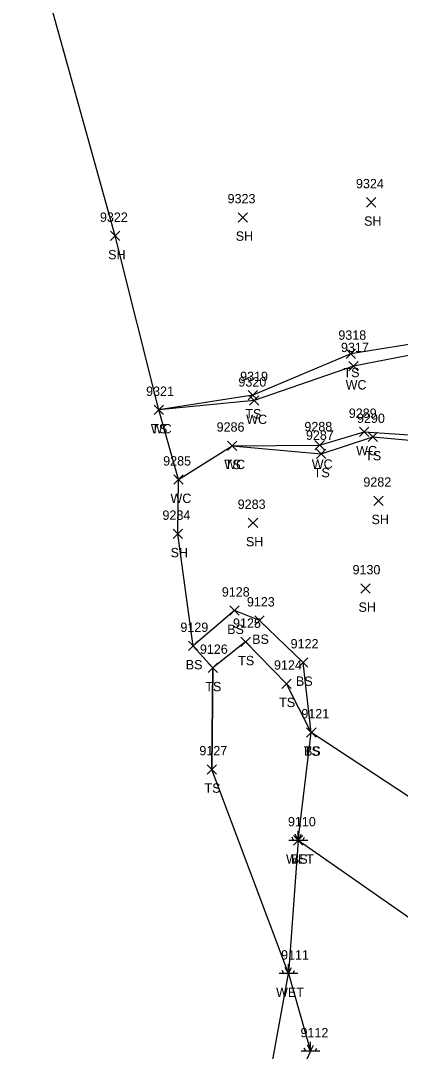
# Model space of a CAD drawing. Extents: x 1439173 to 1457902, y 641926 to 659889.
# Drawn here: x 1448097.3 to 1448178.4, y 646342.8 to 646563.1 of the extents above; entities that cross this region are included whole.
import ezdxf

# ---------------------------------------------------------------- set-up
doc = ezdxf.new("R2010")
doc.units = 0
for name, color, linetype in [('L_A', 7, 'Continuous'), ('L_I', 7, 'Continuous'), ('L_TIC', 7, 'Continuous'), ('LAWE', 7, 'Continuous'), ('LELB', 7, 'Continuous'), ('LSOGP', 7, 'Continuous'), ('LWET', 7, 'Continuous')]:
    doc.layers.add(name, color=color, linetype=linetype)

msp = doc.modelspace()

# ---------------------------------------------------------------- linework, layer by layer
at = {"layer": 'L_TIC'}
for points in [[(1448171.19, 646523.25), (1448173.19, 646525.25)], [(1448173.19, 646523.25), (1448171.19, 646525.25)], [(1448143.79, 646520.04), (1448145.79, 646522.04)], [(1448145.79, 646520.04), (1448143.79, 646522.04)], [(1448116.54, 646516.08), (1448118.54, 646518.08)], [(1448118.54, 646516.08), (1448116.54, 646518.08)], [(1448166.87, 646490.88), (1448168.87, 646492.88)], [(1448168.87, 646490.88), (1448166.87, 646492.88)], [(1448167.44, 646488.25), (1448169.44, 646490.25)], [(1448169.44, 646488.25), (1448167.44, 646490.25)], [(1448145.91, 646482.06), (1448147.91, 646484.06)], [(1448147.91, 646482.06), (1448145.91, 646484.06)], [(1448146.2, 646480.87), (1448148.2, 646482.87)], [(1448148.2, 646480.87), (1448146.2, 646482.87)], [(1448125.84, 646478.88), (1448127.84, 646480.88)], [(1448127.84, 646478.88), (1448125.84, 646480.88)], [(1448125.84, 646478.88), (1448127.84, 646480.88)], [(1448127.84, 646478.88), (1448125.84, 646480.88)], [(1448169.68, 646474.19), (1448171.68, 646476.19)], [(1448171.68, 646474.19), (1448169.68, 646476.19)], [(1448171.51, 646473.11), (1448173.51, 646475.11)], [(1448173.51, 646473.11), (1448171.51, 646475.11)], [(1448141.51, 646471.24), (1448143.51, 646473.24)], [(1448143.51, 646471.24), (1448141.51, 646473.24)], [(1448141.51, 646471.24), (1448143.51, 646473.24)], [(1448143.51, 646471.24), (1448141.51, 646473.24)], [(1448160.19, 646471.33), (1448162.19, 646473.33)], [(1448162.19, 646471.33), (1448160.19, 646473.33)], [(1448160.52, 646469.49), (1448162.52, 646471.49)], [(1448162.52, 646469.49), (1448160.52, 646471.49)], [(1448130.03, 646464), (1448132.03, 646466)], [(1448132.03, 646464), (1448130.03, 646466)], [(1448172.78, 646459.48), (1448174.78, 646461.48)], [(1448174.78, 646459.48), (1448172.78, 646461.48)], [(1448145.96, 646454.73), (1448147.96, 646456.73)], [(1448147.96, 646454.73), (1448145.96, 646456.73)], [(1448129.89, 646452.4), (1448131.89, 646454.4)], [(1448131.89, 646452.4), (1448129.89, 646454.4)], [(1448169.99, 646440.74), (1448171.99, 646442.74)], [(1448171.99, 646440.74), (1448169.99, 646442.74)], [(1448142, 646436), (1448144, 646438)], [(1448144, 646436), (1448142, 646438)], [(1448147.34, 646433.88), (1448149.34, 646435.88)], [(1448149.34, 646433.88), (1448147.34, 646435.88)], [(1448133.16, 646428.44), (1448135.16, 646430.44)], [(1448135.16, 646428.44), (1448133.16, 646430.44)], [(1448144.39, 646429.32), (1448146.39, 646431.32)], [(1448146.39, 646429.32), (1448144.39, 646431.32)], [(1448137.37, 646423.76), (1448139.37, 646425.76)], [(1448139.37, 646423.76), (1448137.37, 646425.76)], [(1448156.68, 646424.92), (1448158.68, 646426.92)], [(1448158.68, 646424.92), (1448156.68, 646426.92)], [(1448153.13, 646420.38), (1448155.13, 646422.38)], [(1448155.13, 646420.38), (1448153.13, 646422.38)], [(1448158.41, 646409.98), (1448160.41, 646411.98)], [(1448160.41, 646409.98), (1448158.41, 646411.98)], [(1448158.41, 646409.98), (1448160.41, 646411.98)], [(1448160.41, 646409.98), (1448158.41, 646411.98)], [(1448137.2, 646402.07), (1448139.2, 646404.07)], [(1448139.2, 646402.07), (1448137.2, 646404.07)], [(1448155.63, 646386.9), (1448157.63, 646388.9)], [(1448157.63, 646386.9), (1448155.63, 646388.9)]]:
    msp.add_lwpolyline(points, dxfattribs=at)
at = {"layer": 'LAWE'}
msp.add_lwpolyline([(1448131.03, 646465), (1448142.51, 646472.24), (1448161.19, 646472.33), (1448170.68, 646475.19), (1448183.64, 646474.34), (1448189.78, 646477.01), (1448198.47, 646489.43), (1448209.44, 646494.09), (1448215.56, 646500.11), (1448229.72, 646503.99), (1448229.35, 646509.06), (1448224.57, 646510.63), (1448214.52, 646508.72), (1448204.57, 646501.61), (1448192.14, 646500.13), (1448186.41, 646492.75), (1448168.44, 646489.25), (1448147.2, 646481.87), (1448126.84, 646479.88)], dxfattribs=at)
at = {"layer": 'LELB'}
for points in [[(1448142.51, 646472.24), (1448161.52, 646470.49), (1448172.51, 646474.11), (1448183.5, 646473.11), (1448190.13, 646475.67), (1448199.5, 646487.56), (1448209.99, 646492.87), (1448216.04, 646498.07), (1448229.94, 646503.45), (1448229.64, 646509.75), (1448224.97, 646512.74), (1448214.13, 646510.65), (1448203.95, 646504.08), (1448191.77, 646501.51), (1448185.55, 646494.71), (1448167.87, 646491.88), (1448146.91, 646483.06), (1448126.84, 646479.88)], [(1448156.63, 646387.9), (1448159.41, 646410.98), (1448157.68, 646425.92), (1448148.34, 646434.88), (1448143, 646437), (1448134.16, 646429.44)], [(1448233.94, 646328.51), (1448219.74, 646356.18), (1448196.35, 646386.55), (1448159.41, 646410.98), (1448154.13, 646421.38), (1448145.39, 646430.32), (1448138.37, 646424.76), (1448138.2, 646403.07)]]:
    msp.add_lwpolyline(points, dxfattribs=at)
at = {"layer": 'LSOGP'}
msp.add_lwpolyline([(1448146.52, 646315.18), (1448154.51, 646359.42), (1448138.2, 646403.07), (1448138.37, 646424.76), (1448134.17, 646429.43), (1448130.89, 646453.4), (1448131.03, 646465), (1448126.83, 646479.88), (1448117.54, 646517.08), (1448097.35, 646589.82)], dxfattribs=at)
at = {"layer": 'LWET'}
for p, q in [((1448156.63, 646387.9), (1448156.63, 646389.9)), ((1448158.63, 646387.9), (1448154.63, 646387.9)), ((1448155.63, 646387.9), (1448155.3, 646388.56)), ((1448156.63, 646387.9), (1448155.97, 646389.23)), ((1448156.63, 646387.9), (1448157.3, 646389.23)), ((1448157.63, 646387.9), (1448157.97, 646388.56)), ((1448154.51, 646359.42), (1448154.51, 646361.42)), ((1448156.51, 646359.42), (1448152.51, 646359.42)), ((1448153.51, 646359.42), (1448153.17, 646360.09)), ((1448154.51, 646359.42), (1448153.84, 646360.75)), ((1448154.51, 646359.42), (1448155.17, 646360.75)), ((1448155.51, 646359.42), (1448155.84, 646360.09)), ((1448158.22, 646342.81), (1448157.89, 646343.48)), ((1448159.22, 646342.81), (1448158.56, 646344.14)), ((1448159.22, 646342.81), (1448159.22, 646344.81)), ((1448159.22, 646342.81), (1448159.89, 646344.14)), ((1448160.22, 646342.81), (1448160.56, 646343.48)), ((1448161.22, 646342.81), (1448157.22, 646342.81))]:
    msp.add_line(p, q, dxfattribs=at)
msp.add_lwpolyline([(1448164.52, 646277.36), (1448180.57, 646273.11), (1448178.48, 646289.01), (1448189.91, 646302.03), (1448210.02, 646318.65), (1448205.02, 646340.78), (1448184.38, 646368.48), (1448156.63, 646387.9), (1448154.51, 646359.42), (1448159.22, 646342.81), (1448146.51, 646315.18)], dxfattribs=at)

# ---------------------------------------------------------------- texts
at = {"layer": 'L_A'}
for s, p in [('SH', (1448170.68, 646519.25)), ('SH', (1448143.28, 646516.04)), ('SH', (1448116.03, 646512.08)), ('TS', (1448166.28, 646486.88)), ('WC', (1448166.74, 646484.25)), ('TS', (1448145.32, 646478.06)), ('WC', (1448145.51, 646476.87)), ('WC', (1448125.14, 646474.88)), ('TS', (1448125.25, 646474.88)), ('WC', (1448168.99, 646470.19)), ('WC', (1448140.82, 646467.24)), ('TS', (1448140.92, 646467.24)), ('WC', (1448159.5, 646467.33)), ('TS', (1448170.92, 646469.11)), ('TS', (1448159.93, 646465.49)), ('WC', (1448129.34, 646460)), ('SH', (1448172.26, 646455.48)), ('SH', (1448145.45, 646450.73)), ('SH', (1448129.37, 646448.4)), ('SH', (1448169.48, 646436.74)), ('BS', (1448141.44, 646432)), ('BS', (1448146.78, 646429.88)), ('TS', (1448143.8, 646425.32)), ('BS', (1448132.6, 646424.44)), ('BS', (1448156.13, 646420.92)), ('TS', (1448136.78, 646419.76)), ('TS', (1448152.54, 646416.38)), ('TS', (1448157.82, 646405.98)), ('BS', (1448157.85, 646405.98)), ('TS', (1448136.61, 646398.07)), ('WET', (1448154.01, 646382.9)), ('BS', (1448155.07, 646382.9)), ('WET', (1448151.89, 646354.42))]:
    msp.add_text(s, height=2, dxfattribs=at).set_placement(p)
at = {"layer": 'L_I'}
for s, p in [('9324', (1448168.94, 646527.25)), ('9323', (1448141.53, 646524.04)), ('9322', (1448114.28, 646520.08)), ('9318', (1448165.18, 646494.88)), ('9317', (1448165.74, 646492.25)), ('9320', (1448143.85, 646484.87)), ('9319', (1448144.21, 646486.06)), ('9321', (1448124.14, 646482.88)), ('9321', (1448124.14, 646482.88)), ('9289', (1448167.41, 646478.19)), ('9290', (1448169.16, 646477.11)), ('9286', (1448139.19, 646475.24)), ('9286', (1448139.19, 646475.24)), ('9288', (1448157.93, 646475.33)), ('9287', (1448158.26, 646473.49)), ('9285', (1448127.78, 646468)), ('9282', (1448170.52, 646463.48)), ('9283', (1448143.7, 646458.73)), ('9284', (1448127.63, 646456.4)), ('9130', (1448168.21, 646444.74)), ('9128', (1448140.3, 646440)), ('9123', (1448145.65, 646437.88)), ('9129', (1448131.46, 646432.44)), ('9125', (1448142.69, 646433.32)), ('9126', (1448135.62, 646427.76)), ('9122', (1448154.99, 646428.92)), ('9124', (1448151.44, 646424.38)), ('9121', (1448157.28, 646413.98)), ('9121', (1448157.28, 646413.98)), ('9127', (1448135.51, 646406.07)), ('9110', (1448154.42, 646390.9)), ('9110', (1448154.42, 646390.9)), ('9111', (1448152.95, 646362.42)), ('9112', (1448157.1, 646345.81))]:
    msp.add_text(s, height=2, dxfattribs=at).set_placement(p)

doc.saveas('drawing.dxf')
